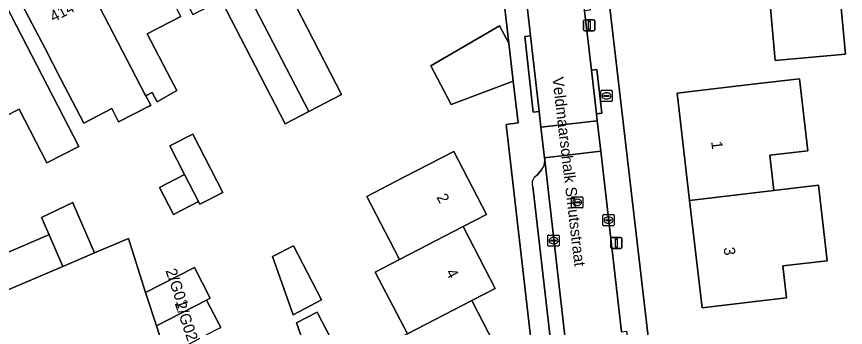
# Model space of a CAD drawing. Extents: x 163008 to 163854, y 382777 to 383982.
# Drawn here: x 163615 to 163688.9, y 383718.4 to 383746.1 of the extents above; entities that cross this region are included whole.
import ezdxf

# ---------------------------------------------------------------- set-up
doc = ezdxf.new("R2010")
doc.units = 0
for name, color, linetype in [('IMGEO_Brandkraan', 7, 'Continuous'), ('IMGEO_Erf', 7, 'Continuous'), ('IMGEO_Kolk', 7, 'Continuous'), ('IMGEO_Lichtmast', 7, 'Continuous'), ('IMGEO_Muur', 7, 'Continuous'), ('IMGEO_Openbare_ruimte_label', 7, 'Continuous'), ('IMGEO_Pand', 7, 'Continuous'), ('IMGEO_Pand_nummerreeks', 7, 'Continuous'), ('IMGEO_Parkeervlak_open', 7, 'Continuous'), ('IMGEO_Rijbaan_lokaal_gesloten', 7, 'Continuous'), ('IMGEO_Rijbaan_lokaal_open', 7, 'Continuous'), ('IMGEO_Rioolput', 7, 'Continuous'), ('IMGEO_Voetpad_open', 7, 'Continuous')]:
    doc.layers.add(name, color=color, linetype=linetype)

msp = doc.modelspace()

# ---------------------------------------------------------------- linework, layer by layer
at = {"layer": 'IMGEO_Brandkraan'}
for p, q in [((163667.121, 383738.609), (163667.121, 383739.461)), ((163667.196, 383739.535), (163668.048, 383739.535)), ((163667.609, 383739.315), (163667.634, 383739.315)), ((163668.122, 383739.461), (163668.122, 383738.609)), ((163667.38, 383739.029), (163667.38, 383739.041)), ((163667.818, 383738.992), (163667.42, 383738.992)), ((163667.423, 383739.078), (163667.821, 383739.078)), ((163667.632, 383738.755), (163667.607, 383738.755)), ((163667.864, 383739.041), (163667.864, 383739.029)), ((163668.048, 383738.535), (163667.196, 383738.535))]:
    msp.add_line(p, q, dxfattribs=at)
for points in [[(163667.121, 383738.609), (163667.121, 383739.461)], [(163667.196, 383739.535), (163668.048, 383739.535)], [(163668.122, 383739.461), (163668.122, 383738.609)], [(163668.048, 383738.535), (163667.196, 383738.535)]]:
    msp.add_lwpolyline(points, dxfattribs=at)
for centre, radius, start, end in [((163667.198, 383739.459), 0.0765, 91.55205, 178.44795), ((163667.198, 383739.459), 0.0765, 91.55205, 178.44795), ((163668.046, 383739.459), 0.0765, 1.55205, 88.44795), ((163668.046, 383739.459), 0.0765, 1.55205, 88.44795), ((163667.198, 383738.611), 0.0765, 181.55205, 268.44795), ((163667.198, 383738.611), 0.0765, 181.55205, 268.44795), ((163667.42, 383739.038), 0.0403, 85.87752, 175.75265), ((163667.417, 383739.028), 0.0366, 178.93798, 274.71019), ((163667.821, 383739.035), 0.043, 264.86636, 352.45326), ((163667.825, 383739.04), 0.0386, 1.73085, 96.63898), ((163668.046, 383738.611), 0.0765, 271.55205, 358.44795), ((163668.046, 383738.611), 0.0765, 271.55205, 358.44795)]:
    msp.add_arc(centre, radius, start, end, dxfattribs=at)
for centre, major_axis, ratio, start_param, end_param in [((163667.608, 383739.035), (-0.387, 0.002), 0.722429, 4.712389, 7.853982), ((163667.633, 383739.035), (-0.39, 0.002), 0.717154, 1.570796, 4.712389)]:
    msp.add_ellipse(centre, major_axis=major_axis, ratio=ratio, start_param=start_param, end_param=end_param, dxfattribs=at)
at = {"layer": 'IMGEO_Erf'}
for points in [[(163663.349, 383695.598), (163658.65, 383736.484), (163659.72, 383736.627), (163659.298, 383740.36), (163653.746, 383738.257), (163651.948, 383741.731), (163658.068, 383745.283), (163658.915, 383743.749), (163657.644, 383754.612)], [(163638.404, 383750), (163643.977, 383739.158), (163641.055, 383737.645), (163638.952, 383736.556), (163633.233, 383747.6)], [(163667.55, 383750), (163674.736, 383688.403)], [(163629.632, 383746.138), (163626.637, 383744.586), (163628.733, 383740.538), (163629.267, 383739.507), (163627.51, 383738.514), (163627.077, 383739.352), (163626.517, 383739.035), (163626.951, 383738.198), (163626.802, 383738.121), (163624.083, 383736.713), (163623.465, 383737.907), (163620.967, 383736.614), (163618.907, 383740.591), (163617.517, 383743.275), (163615.218, 383747.714)], [(163614.052, 383747.074), (163616.344, 383742.631), (163620.529, 383734.52), (163617.674, 383733.046), (163615.193, 383737.855), (163612.737, 383736.587)], [(163649.85, 383717.776), (163646.987, 383723.3), (163649.158, 383724.425), (163646.237, 383730.062), (163649.53, 383731.769), (163654.001, 383734.085), (163656.921, 383728.45), (163654.829, 383727.365), (163654.879, 383727.269), (163657.693, 383721.84), (163655.593, 383720.752), (163655.649, 383720.643), (163658.457, 383715.224)], [(163611.085, 383723.742), (163617.716, 383726.566), (163617.874, 383726.634), (163617.411, 383727.71), (163617.26, 383728.063), (163617.21, 383728.176), (163619.988, 383729.51), (163620.091, 383729.269), (163621.922, 383725.016), (163624.97, 383726.314), (163626.487, 383721.466), (163630.849, 383723.706), (163632.254, 383720.971), (163631.934, 383720.806), (163633.19, 383718.361)]]:
    msp.add_lwpolyline(points, dxfattribs=at)
for points in [[(163688.938, 383742.761), (163682.664, 383742.195), (163682.09, 383748.555), (163688.364, 383749.121)], [(163687.32, 383724.318), (163683.347, 383723.854), (163683.681, 383721.002), (163681.123, 383720.702), (163676.156, 383720.121), (163675.034, 383729.706), (163673.912, 383739.292), (163678.879, 383739.873), (163681.438, 383740.173), (163684.832, 383740.57), (163685.585, 383734.135), (163682.191, 383733.738), (163682.56, 383730.588), (163686.533, 383731.053)], [(163627.719, 383730.844), (163629.967, 383732.009), (163628.641, 383734.57), (163630.688, 383735.631), (163633.386, 383730.422), (163631.338, 383729.362), (163631.216, 383729.597), (163628.968, 383728.433)], [(163637.823, 383724.685), (163639.674, 383725.645), (163642.182, 383720.812), (163639.656, 383719.501)], [(163639.94, 383718.774), (163641.791, 383719.735), (163644.299, 383714.901), (163641.773, 383713.592)]]:
    msp.add_lwpolyline(points, close=True, dxfattribs=at)
at = {"layer": 'IMGEO_Kolk'}
for p, q in [((163667.298, 383727.511), (163667.298, 383728.363)), ((163667.373, 383728.437), (163668.225, 383728.437)), ((163667.786, 383728.217), (163667.811, 383728.217)), ((163668.299, 383728.363), (163668.299, 383727.511)), ((163667.557, 383727.931), (163667.557, 383727.943)), ((163667.995, 383727.894), (163667.597, 383727.894)), ((163667.6, 383727.98), (163667.998, 383727.98)), ((163667.809, 383727.657), (163667.784, 383727.657)), ((163668.041, 383727.943), (163668.041, 383727.931)), ((163668.225, 383727.437), (163667.373, 383727.437)), ((163662.394, 383725.687), (163662.394, 383726.539)), ((163662.469, 383726.613), (163663.321, 383726.613)), ((163662.653, 383726.107), (163662.653, 383726.119)), ((163663.091, 383726.07), (163662.693, 383726.07)), ((163662.696, 383726.156), (163663.094, 383726.156)), ((163662.882, 383726.393), (163662.907, 383726.393)), ((163663.137, 383726.119), (163663.137, 383726.107)), ((163663.395, 383726.539), (163663.395, 383725.687)), ((163663.321, 383725.613), (163662.469, 383725.613)), ((163662.905, 383725.833), (163662.88, 383725.833))]:
    msp.add_line(p, q, dxfattribs=at)
for points in [[(163667.298, 383727.511), (163667.298, 383728.363)], [(163667.373, 383728.437), (163668.225, 383728.437)], [(163668.299, 383728.363), (163668.299, 383727.511)], [(163668.225, 383727.437), (163667.373, 383727.437)], [(163662.394, 383725.687), (163662.394, 383726.539)], [(163662.469, 383726.613), (163663.321, 383726.613)], [(163663.395, 383726.539), (163663.395, 383725.687)], [(163663.321, 383725.613), (163662.469, 383725.613)]]:
    msp.add_lwpolyline(points, dxfattribs=at)
for centre, radius, start, end in [((163667.375, 383728.361), 0.0765, 91.55205, 178.44795), ((163667.375, 383728.361), 0.0765, 91.55205, 178.44795), ((163668.223, 383728.361), 0.0765, 1.55205, 88.44795), ((163668.223, 383728.361), 0.0765, 1.55205, 88.44795), ((163667.375, 383727.513), 0.0765, 181.55205, 268.44795), ((163667.375, 383727.513), 0.0765, 181.55205, 268.44795), ((163667.597, 383727.94), 0.0403, 85.87752, 175.75265), ((163667.594, 383727.93), 0.0366, 178.93798, 274.71019), ((163667.998, 383727.937), 0.043, 264.86636, 352.45326), ((163668.002, 383727.942), 0.0386, 1.73085, 96.63898), ((163668.223, 383727.513), 0.0765, 271.55205, 358.44795), ((163668.223, 383727.513), 0.0765, 271.55205, 358.44795), ((163662.471, 383726.537), 0.0765, 91.55205, 178.44795), ((163662.471, 383726.537), 0.0765, 91.55205, 178.44795), ((163662.693, 383726.116), 0.0403, 85.87752, 175.75265), ((163662.69, 383726.106), 0.0366, 178.93798, 274.71019), ((163663.094, 383726.113), 0.043, 264.86636, 352.45326), ((163663.098, 383726.118), 0.0386, 1.73085, 96.63898), ((163663.319, 383726.537), 0.0765, 1.55205, 88.44795), ((163663.319, 383726.537), 0.0765, 1.55205, 88.44795), ((163662.471, 383725.689), 0.0765, 181.55205, 268.44795), ((163662.471, 383725.689), 0.0765, 181.55205, 268.44795), ((163663.319, 383725.689), 0.0765, 271.55205, 358.44795), ((163663.319, 383725.689), 0.0765, 271.55205, 358.44795)]:
    msp.add_arc(centre, radius, start, end, dxfattribs=at)
for centre, major_axis, ratio, start_param, end_param in [((163667.785, 383727.937), (-0.387, 0.002), 0.722429, 4.712389, 7.853982), ((163667.81, 383727.937), (-0.39, 0.002), 0.717154, 1.570796, 4.712389), ((163662.881, 383726.113), (-0.387, 0.002), 0.722429, 4.712389, 7.853982), ((163662.906, 383726.113), (-0.39, 0.002), 0.717154, 1.570796, 4.712389)]:
    msp.add_ellipse(centre, major_axis=major_axis, ratio=ratio, start_param=start_param, end_param=end_param, dxfattribs=at)
at = {"layer": 'IMGEO_Lichtmast'}
for p, q in [((163665.577, 383744.935), (163665.577, 383745.735)), ((163665.577, 383745.735), (163665.577, 383744.935)), ((163665.677, 383745.835), (163666.467, 383745.835)), ((163666.467, 383745.835), (163665.677, 383745.835)), ((163666.567, 383745.735), (163666.567, 383744.935)), ((163666.567, 383744.935), (163666.567, 383745.735)), ((163666.467, 383744.835), (163665.677, 383744.835)), ((163665.677, 383744.835), (163666.467, 383744.835)), ((163667.994, 383725.505), (163667.994, 383726.305)), ((163667.994, 383726.305), (163667.994, 383725.505)), ((163668.094, 383726.405), (163668.884, 383726.405)), ((163668.884, 383726.405), (163668.094, 383726.405)), ((163668.984, 383726.305), (163668.984, 383725.505)), ((163668.984, 383725.505), (163668.984, 383726.305)), ((163668.884, 383725.405), (163668.094, 383725.405)), ((163668.094, 383725.405), (163668.884, 383725.405))]:
    msp.add_line(p, q, dxfattribs=at)
for points in [[(163665.997, 383745.71), (163666.147, 383745.71), (163666.147, 383744.96), (163665.997, 383744.96), (163665.997, 383745.71)], [(163668.414, 383726.28), (163668.564, 383726.28), (163668.564, 383725.53), (163668.414, 383725.53), (163668.414, 383726.28)]]:
    msp.add_lwpolyline(points, dxfattribs=at)
for centre, start, end in [((163665.677, 383745.735), 90, 180), ((163665.677, 383745.735), 90, 180), ((163666.467, 383745.735), 0, 90), ((163666.467, 383745.735), 360, 90), ((163665.677, 383744.935), 180, 270), ((163665.677, 383744.935), 180, 270), ((163666.467, 383744.935), 270, 0), ((163666.467, 383744.935), 270, 0), ((163668.094, 383726.305), 90, 180), ((163668.094, 383726.305), 90, 180), ((163668.884, 383726.305), 0, 90), ((163668.884, 383726.305), 360, 90), ((163668.094, 383725.505), 180, 270), ((163668.094, 383725.505), 180, 270), ((163668.884, 383725.505), 270, 0), ((163668.884, 383725.505), 270, 0)]:
    msp.add_arc(centre, 0.1, start, end, dxfattribs=at)
at = {"layer": 'IMGEO_Muur'}
msp.add_lwpolyline([(163657.644, 383754.612), (163658.915, 383743.749)], dxfattribs=at)
at = {"layer": 'IMGEO_Pand'}
for points in [[(163636.528, 383758.756), (163631.478, 383756.141), (163634.658, 383750), (163641.055, 383737.645), (163643.977, 383739.158), (163638.404, 383750), (163638.269, 383750.262), (163640.894, 383751.503), (163641.275, 383751.7), (163639.323, 383755.47), (163638.46, 383755.024)], [(163634.658, 383750), (163631.478, 383756.141), (163626.858, 383753.749), (163628.798, 383750), (163629.156, 383749.309), (163630.716, 383746.297), (163633.233, 383747.6), (163638.952, 383736.556), (163641.055, 383737.645)], [(163628.238, 383748.831), (163627.633, 383750), (163625.939, 383753.271), (163620.579, 383750.493), (163620.835, 383750), (163626.43, 383739.202), (163626.517, 383739.035), (163627.077, 383739.352), (163627.51, 383738.514), (163629.267, 383739.507), (163628.733, 383740.538), (163626.637, 383744.586), (163629.632, 383746.138)], [(163626.517, 383739.035), (163626.43, 383739.202), (163620.835, 383750), (163620.579, 383750.493), (163619.628, 383750), (163615.218, 383747.714), (163617.517, 383743.275), (163618.907, 383740.591), (163620.967, 383736.614), (163623.465, 383737.907), (163624.083, 383736.713), (163626.802, 383738.121), (163626.951, 383738.198)], [(163682.09, 383748.555), (163682.664, 383742.195), (163688.938, 383742.761), (163688.364, 383749.121)], [(163608.738, 383744.333), (163612.737, 383736.587), (163615.193, 383737.855), (163617.674, 383733.046), (163620.529, 383734.52), (163616.344, 383742.631), (163614.052, 383747.074)], [(163658.068, 383745.283), (163651.948, 383741.731), (163653.746, 383738.257), (163659.298, 383740.36), (163658.915, 383743.749)], [(163675.034, 383729.706), (163682.56, 383730.588), (163682.191, 383733.738), (163685.585, 383734.135), (163684.832, 383740.57), (163681.438, 383740.173), (163678.879, 383739.873), (163673.912, 383739.292)], [(163629.967, 383732.009), (163631.216, 383729.597), (163631.338, 383729.362), (163633.386, 383730.422), (163630.688, 383735.631), (163628.641, 383734.57)], [(163654.001, 383734.085), (163649.53, 383731.769), (163646.237, 383730.062), (163649.158, 383724.425), (163654.829, 383727.365), (163656.921, 383728.45)], [(163631.216, 383729.597), (163629.967, 383732.009), (163627.719, 383730.844), (163628.968, 383728.433)], [(163675.034, 383729.706), (163676.156, 383720.121), (163681.123, 383720.702), (163683.681, 383721.002), (163683.347, 383723.854), (163687.32, 383724.318), (163686.533, 383731.053), (163682.56, 383730.588)], [(163617.874, 383726.634), (163619.09, 383723.809), (163621.922, 383725.016), (163620.091, 383729.269), (163619.988, 383729.51), (163617.21, 383728.176), (163617.26, 383728.063), (163617.411, 383727.71)], [(163654.879, 383727.269), (163654.829, 383727.365), (163649.158, 383724.425), (163646.987, 383723.3), (163649.85, 383717.776), (163655.593, 383720.752), (163657.693, 383721.84)], [(163629.192, 383713.092), (163628.318, 383715.798), (163627.446, 383718.498), (163626.487, 383721.466), (163624.97, 383726.314), (163621.922, 383725.016), (163619.09, 383723.809), (163612.29, 383720.912), (163607.397, 383718.828), (163603.288, 383717.078), (163599.391, 383715.418), (163599.443, 383715.295), (163609.132, 383692.551), (163616.645, 383696.306), (163618.78, 383697.373), (163632.117, 383704.039), (163631.795, 383705.036), (163630.91, 383707.776), (163630.04, 383710.469)], [(163617.874, 383726.634), (163617.716, 383726.566), (163611.085, 383723.742), (163611.423, 383722.948), (163612.29, 383720.912), (163619.09, 383723.809)], [(163639.656, 383719.501), (163642.182, 383720.812), (163639.674, 383725.645), (163637.823, 383724.685)], [(163626.487, 383721.466), (163627.446, 383718.498), (163631.934, 383720.806), (163632.254, 383720.971), (163630.849, 383723.706)], [(163628.318, 383715.798), (163632.767, 383718.144), (163633.19, 383718.361), (163631.934, 383720.806), (163627.446, 383718.498)], [(163655.649, 383720.643), (163655.593, 383720.752), (163649.85, 383717.776), (163647.804, 383716.716), (163650.669, 383711.188), (163656.268, 383714.09), (163658.457, 383715.224)], [(163641.773, 383713.592), (163644.299, 383714.901), (163641.791, 383719.735), (163639.94, 383718.774)]]:
    msp.add_lwpolyline(points, close=True, dxfattribs=at)
at = {"layer": 'IMGEO_Parkeervlak_open'}
for points in [[(163666.547, 383696.776), (163665.634, 383704.191), (163664.878, 383710.051), (163664.459, 383712.644), (163662.103, 383733.295)], [(163661.815, 383732.426), (163661.392, 383731.934)], [(163661.039, 383730.935), (163664.404, 383701.677), (163664.663, 383699.417)]]:
    msp.add_lwpolyline(points, dxfattribs=at)
for centre, radius, start, end in [((163660.876, 383733.219), 1.229, 319.8062, 3.52181), ((163661.799, 383731.228), 0.815, 119.97416, 201.10377)]:
    msp.add_arc(centre, radius, start, end, dxfattribs=at)
at = {"layer": 'IMGEO_Rijbaan_lokaal_gesloten'}
msp.add_lwpolyline([(163665.144, 383751.179), (163664.695, 383755.428), (163663.157, 383769.987), (163663.057, 383770.934), (163658.349, 383768.531), (163659.169, 383761.342), (163659.581, 383755.526), (163660.198, 383750), (163660.835, 383744.414), (163661.607, 383737.638), (163661.768, 383736.239), (163666.788, 383736.817), (163666.716, 383737.443), (163666.267, 383741.34), (163665.658, 383746.624), (163665.269, 383750)], close=True, dxfattribs=at)
msp.add_lwpolyline([(163668.959, 383717.982), (163667.102, 383734.095), (163662.078, 383733.516), (163662.103, 383733.295), (163664.459, 383712.644), (163664.878, 383710.051), (163665.634, 383704.191), (163666.547, 383696.776), (163666.734, 383695.055), (163667.909, 383684.392), (163669.364, 383671.152)], dxfattribs=at)
at = {"layer": 'IMGEO_Rijbaan_lokaal_open'}
msp.add_lwpolyline([(163667.102, 383734.095), (163666.788, 383736.817), (163661.768, 383736.239), (163662.078, 383733.516)], close=True, dxfattribs=at)
at = {"layer": 'IMGEO_Rioolput'}
for p, q in [((163664.492, 383729.104), (163664.492, 383729.956)), ((163664.567, 383730.03), (163665.419, 383730.03)), ((163664.98, 383729.81), (163665.005, 383729.81)), ((163665.493, 383729.956), (163665.493, 383729.104)), ((163665.419, 383729.03), (163664.567, 383729.03)), ((163664.751, 383729.524), (163664.751, 383729.536)), ((163665.189, 383729.487), (163664.791, 383729.487)), ((163664.794, 383729.573), (163665.192, 383729.573)), ((163665.003, 383729.25), (163664.978, 383729.25)), ((163665.235, 383729.536), (163665.235, 383729.524))]:
    msp.add_line(p, q, dxfattribs=at)
for points in [[(163664.492, 383729.104), (163664.492, 383729.956)], [(163664.567, 383730.03), (163665.419, 383730.03)], [(163665.493, 383729.956), (163665.493, 383729.104)], [(163665.419, 383729.03), (163664.567, 383729.03)]]:
    msp.add_lwpolyline(points, dxfattribs=at)
for centre, radius, start, end in [((163664.569, 383729.954), 0.0765, 91.55205, 178.44795), ((163664.569, 383729.954), 0.0765, 91.55205, 178.44795), ((163665.417, 383729.954), 0.0765, 1.55205, 88.44795), ((163665.417, 383729.954), 0.0765, 1.55205, 88.44795), ((163664.569, 383729.106), 0.0765, 181.55205, 268.44795), ((163664.569, 383729.106), 0.0765, 181.55205, 268.44795), ((163664.791, 383729.533), 0.0403, 85.87752, 175.75265), ((163664.788, 383729.523), 0.0366, 178.93798, 274.71019), ((163665.192, 383729.53), 0.043, 264.86636, 352.45326), ((163665.196, 383729.535), 0.0386, 1.73085, 96.63898), ((163665.417, 383729.106), 0.0765, 271.55205, 358.44795), ((163665.417, 383729.106), 0.0765, 271.55205, 358.44795)]:
    msp.add_arc(centre, radius, start, end, dxfattribs=at)
for centre, major_axis, ratio, start_param, end_param in [((163664.979, 383729.53), (-0.387, 0.002), 0.722429, 4.712389, 7.853982), ((163665.004, 383729.53), (-0.39, 0.002), 0.717154, 1.570796, 4.712389)]:
    msp.add_ellipse(centre, major_axis=major_axis, ratio=ratio, start_param=start_param, end_param=end_param, dxfattribs=at)
at = {"layer": 'IMGEO_Voetpad_open'}
for points in [[(163660.325, 383744.352), (163660.835, 383744.414), (163660.198, 383750), (163659.581, 383755.526), (163659.169, 383761.342), (163658.349, 383768.531), (163658.196, 383769.87), (163655.879, 383768.749), (163656.024, 383768.457), (163657.644, 383754.612), (163658.915, 383743.749), (163659.298, 383740.36), (163659.72, 383736.627), (163658.65, 383736.484), (163663.349, 383695.598), (163662.308, 383689.219), (163664.468, 383685.193), (163665.941, 383684.772), (163667.45, 383684.34), (163666.238, 383694.999), (163666.734, 383695.055), (163666.547, 383696.776)], [(163674.736, 383688.403), (163667.55, 383750), (163666.905, 383755.629), (163664.695, 383755.428), (163665.144, 383751.179), (163665.629, 383751.24), (163665.772, 383750), (163666.154, 383746.686), (163665.658, 383746.624), (163666.267, 383741.34), (163666.763, 383741.402), (163667.212, 383737.505), (163666.716, 383737.443), (163666.788, 383736.817), (163667.102, 383734.095), (163668.959, 383717.982), (163669.409, 383718.038), (163669.931, 383713.516), (163669.481, 383713.46), (163669.822, 383710.498), (163670.281, 383710.557), (163670.707, 383706.957), (163670.237, 383706.897), (163673.647, 383677.418)], [(163662.103, 383733.295), (163662.078, 383733.516), (163661.768, 383736.239), (163661.607, 383737.638), (163661.081, 383737.574), (163660.325, 383744.352)], [(163661.392, 383731.934), (163661.815, 383732.426)], [(163664.663, 383699.417), (163664.404, 383701.677), (163661.039, 383730.935)]]:
    msp.add_lwpolyline(points, dxfattribs=at)
for points in [[(163660.835, 383744.414), (163660.325, 383744.352), (163661.081, 383737.574), (163661.607, 383737.638)], [(163666.267, 383741.34), (163666.716, 383737.443), (163667.212, 383737.505), (163666.763, 383741.402)]]:
    msp.add_lwpolyline(points, close=True, dxfattribs=at)
for centre, radius, start, end in [((163660.876, 383733.219), 1.229, 319.8062, 3.52181), ((163661.799, 383731.228), 0.815, 119.97416, 201.10377)]:
    msp.add_arc(centre, radius, start, end, dxfattribs=at)

# ---------------------------------------------------------------- texts
at = {"layer": 'IMGEO_Openbare_ruimte_label'}
msp.add_text('Veldmaarschalk Smutsstraat', height=1, rotation=276.71988, dxfattribs=at).set_placement((163662.777, 383740.671))
msp.add_text('Veldmaarschalk Smutsstraat', height=1, rotation=276.71988, dxfattribs=at).set_placement((163662.777, 383740.671))
at = {"layer": 'IMGEO_Pand_nummerreeks'}
for s, rotation, p in [('414', 27.39884, (163618.264, 383745.6)), ('1', 276.67619, (163676.956, 383734.952)), ('2', 297.3929, (163652.421, 383730.004)), ('3', 276.67619, (163678.065, 383725.48)), ('2/G01', 288.64431, (163628.25, 383723.434)), ('4', 297.39863, (163653.247, 383723.289)), ('2/G02', 288.64431, (163629.086, 383720.491))]:
    msp.add_text(s, height=1, rotation=rotation, dxfattribs=at).set_placement(p)

doc.saveas('drawing.dxf')
